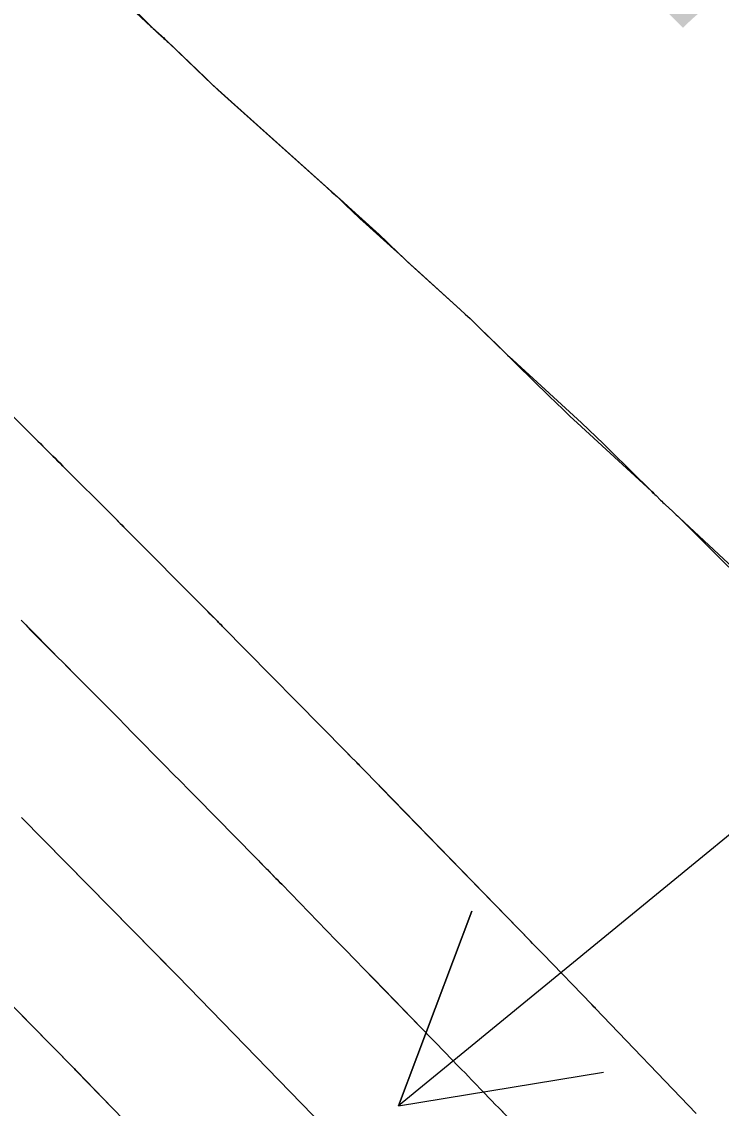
# Model space of a CAD drawing. Extents: x 954385 to 988206, y 1868364 to 1924553.
# Drawn here: x 955877.93 to 955898.11, y 1922853.85 to 1922885.18 of the extents above; entities that cross this region are included whole.
import ezdxf

# ---------------------------------------------------------------- set-up
doc = ezdxf.new("R2010")
doc.units = 0
for name, color, linetype in [('16', 7, 'Continuous'), ('26', 7, 'Continuous'), ('6', 7, 'Continuous'), ('7', 7, 'Continuous'), ('Default', 7, 'Continuous')]:
    doc.layers.add(name, color=color, linetype=linetype)

msp = doc.modelspace()

# ---------------------------------------------------------------- linework, layer by layer
at = {"layer": '16'}
for points in [[(955880.756, 1922885.949), (955881.694, 1922885.005), (955881.707, 1922884.992), (955881.72, 1922884.978), (955881.734, 1922884.965), (955881.748, 1922884.952), (955881.802, 1922884.9), (955881.816, 1922884.887), (955881.83, 1922884.874), (955881.844, 1922884.861), (955881.858, 1922884.849), (955882.03, 1922884.697), (955882.063, 1922884.667), (955882.096, 1922884.637), (955882.128, 1922884.607), (955882.16, 1922884.576), (955883.214, 1922883.565), (955883.402, 1922883.387), (955883.59, 1922883.211), (955883.781, 1922883.036), (955883.972, 1922882.863), (955886.719, 1922880.409), (955886.879, 1922880.266), (955887.038, 1922880.123), (955887.198, 1922879.979), (955887.357, 1922879.836), (955888.14, 1922879.13), (955888.226, 1922879.052), (955888.312, 1922878.973), (955888.397, 1922878.893), (955888.481, 1922878.812), (955888.815, 1922878.488), (955888.899, 1922878.407), (955888.984, 1922878.327), (955889.069, 1922878.247), (955889.155, 1922878.169), (955890.583, 1922876.872), (955890.722, 1922876.745), (955890.86, 1922876.616), (955890.997, 1922876.486), (955891.133, 1922876.355), (955891.673, 1922875.828), (955891.808, 1922875.696), (955891.945, 1922875.566), (955892.082, 1922875.437), (955892.221, 1922875.309), (955894.072, 1922873.61), (955894.286, 1922873.412), (955894.498, 1922873.212), (955894.708, 1922873.01), (955894.917, 1922872.807), (955896.096, 1922871.643), (955896.129, 1922871.611), (955896.162, 1922871.578), (955896.194, 1922871.546), (955896.227, 1922871.514), (955896.358, 1922871.384), (955896.39, 1922871.352), (955896.423, 1922871.32), (955896.457, 1922871.288), (955896.49, 1922871.257), (955896.712, 1922871.052), (955896.76, 1922871.007), (955896.808, 1922870.962), (955896.856, 1922870.918), (955896.904, 1922870.873), (955899.016, 1922868.905)], [(955897.385, 1922853.699), (955894.472, 1922856.735), (955894.439, 1922856.769), (955894.373, 1922856.838), (955892.961, 1922858.3), (955892.932, 1922858.331), (955892.902, 1922858.362), (955892.873, 1922858.392), (955892.843, 1922858.423), (955892.665, 1922858.605), (955892.606, 1922858.666), (955888.299, 1922863.095), (955888.276, 1922863.118), (955888.231, 1922863.164), (955887.748, 1922863.657), (955887.709, 1922863.697), (955887.67, 1922863.736), (955887.631, 1922863.776), (955887.592, 1922863.816), (955887.395, 1922864.015), (955887.278, 1922864.135), (955883.714, 1922867.753), (955883.679, 1922867.787), (955883.645, 1922867.822), (955883.61, 1922867.857), (955883.576, 1922867.892), (955883.369, 1922868.1), (955883.3, 1922868.17), (955880.877, 1922870.608), (955880.851, 1922870.634), (955880.825, 1922870.66), (955880.8, 1922870.685), (955880.774, 1922870.711), (955880.593, 1922870.892), (955880.567, 1922870.918), (955879.12, 1922872.365), (955879.048, 1922872.438), (955878.975, 1922872.51), (955878.903, 1922872.582), (955878.83, 1922872.654), (955878.539, 1922872.943), (955878.394, 1922873.087), (955878.249, 1922873.231), (955874.292, 1922877.156)], [(955892.667, 1922852.841), (955891.687, 1922853.862), (955891.59, 1922853.963), (955891.493, 1922854.064), (955891.396, 1922854.165), (955891.299, 1922854.265), (955890.908, 1922854.67), (955890.812, 1922854.77), (955890.716, 1922854.87), (955890.619, 1922854.969), (955890.523, 1922855.069), (955890.138, 1922855.468), (955890.042, 1922855.568), (955889.945, 1922855.668), (955889.849, 1922855.767), (955889.752, 1922855.866), (955888.092, 1922857.573), (955887.817, 1922857.855), (955887.542, 1922858.137), (955887.268, 1922858.419), (955886.993, 1922858.702), (955885.429, 1922860.31), (955885.388, 1922860.353), (955885.346, 1922860.395), (955885.305, 1922860.437), (955885.264, 1922860.479), (955885.053, 1922860.695), (955884.946, 1922860.804), (955884.803, 1922860.95), (955884.767, 1922860.986), (955884.731, 1922861.023), (955884.696, 1922861.059), (955884.66, 1922861.095), (955882.967, 1922862.813), (955882.742, 1922863.041), (955882.518, 1922863.269), (955882.293, 1922863.497), (955882.068, 1922863.725), (955881.12, 1922864.688), (955880.92, 1922864.891), (955880.72, 1922865.093), (955880.519, 1922865.295), (955880.319, 1922865.497), (955879.415, 1922866.406), (955879.265, 1922866.558), (955879.114, 1922866.709), (955878.964, 1922866.861), (955878.813, 1922867.012), (955878.179, 1922867.65), (955878.045, 1922867.785), (955877.91, 1922867.92)], [(955877.927, 1922862.232), (955881.766, 1922858.336), (955881.802, 1922858.3), (955882.404, 1922857.685), (955882.423, 1922857.665), (955886.975, 1922852.988)], [(955877.843, 1922856.62), (955878.751, 1922855.7), (955878.803, 1922855.647), (955878.854, 1922855.595), (955878.905, 1922855.543), (955878.957, 1922855.491), (955879.239, 1922855.203), (955879.314, 1922855.126), (955879.415, 1922855.023), (955879.44, 1922854.998), (955879.465, 1922854.972), (955879.49, 1922854.946), (955879.515, 1922854.921), (955880.561, 1922853.847)]]:
    msp.add_lwpolyline(points, dxfattribs=at)
at = {"layer": '26'}
msp.add_lwpolyline([(955907.131, 1922868.928), (955888.794, 1922853.919), (955890.915, 1922859.531), (955888.794, 1922853.919), (955894.715, 1922854.888)], dxfattribs=at)
at = {"layer": '6'}
msp.add_lwpolyline([(955876.588, 1922857.894), (955878.752, 1922855.7), (955878.803, 1922855.648), (955878.855, 1922855.596), (955878.906, 1922855.544), (955878.957, 1922855.491), (955879.289, 1922855.151), (955879.439, 1922854.997), (955879.514, 1922854.92), (955882.254, 1922852.103)], dxfattribs=at)
at = {"layer": '7'}
for points in [[(955878.776, 1922887.731), (955881.657, 1922885.04), (955881.69, 1922885.01), (955881.722, 1922884.98), (955881.755, 1922884.95), (955881.788, 1922884.921), (955881.959, 1922884.77), (955881.973, 1922884.757), (955881.988, 1922884.744), (955882.002, 1922884.731), (955882.016, 1922884.718), (955882.071, 1922884.666), (955882.099, 1922884.64), (955882.126, 1922884.614), (955883.219, 1922883.567), (955883.407, 1922883.389), (955883.596, 1922883.212), (955883.786, 1922883.037), (955883.978, 1922882.864), (955886.871, 1922880.276), (955886.955, 1922880.2), (955887.039, 1922880.123), (955887.122, 1922880.045), (955887.204, 1922879.966), (955887.531, 1922879.649), (955887.613, 1922879.57), (955887.696, 1922879.492), (955887.779, 1922879.415), (955887.864, 1922879.338), (955888.662, 1922878.618), (955888.823, 1922878.472), (955888.984, 1922878.327), (955889.145, 1922878.181), (955889.306, 1922878.035), (955890.584, 1922876.872), (955890.723, 1922876.745), (955890.86, 1922876.616), (955890.997, 1922876.486), (955891.132, 1922876.354), (955891.671, 1922875.826), (955891.805, 1922875.694), (955891.94, 1922875.562), (955892.074, 1922875.43), (955892.209, 1922875.297), (955893.14, 1922874.382), (955893.341, 1922874.186), (955893.543, 1922873.992), (955893.747, 1922873.799), (955893.953, 1922873.609), (955896.094, 1922871.64), (955896.127, 1922871.608), (955896.161, 1922871.577), (955896.194, 1922871.545), (955896.227, 1922871.513), (955896.357, 1922871.383), (955896.39, 1922871.351), (955896.423, 1922871.319), (955896.456, 1922871.288), (955896.49, 1922871.257), (955896.714, 1922871.053), (955896.762, 1922871.009), (955896.81, 1922870.964), (955896.857, 1922870.918), (955896.904, 1922870.872), (955898.325, 1922869.453)], [(955874.293, 1922877.157), (955878.249, 1922873.231), (955878.321, 1922873.159), (955878.394, 1922873.087), (955878.467, 1922873.015), (955878.539, 1922872.943), (955878.83, 1922872.654), (955878.903, 1922872.582), (955878.975, 1922872.51), (955879.048, 1922872.438), (955879.12, 1922872.365), (955880.565, 1922870.917), (955880.669, 1922870.814), (955880.772, 1922870.71), (955880.824, 1922870.658), (955880.876, 1922870.606), (955883.299, 1922868.169), (955883.403, 1922868.065), (955883.576, 1922867.891), (955883.61, 1922867.856), (955883.645, 1922867.821), (955883.679, 1922867.787), (955883.714, 1922867.752), (955887.279, 1922864.135), (955887.357, 1922864.055), (955887.436, 1922863.976), (955887.593, 1922863.817), (955887.632, 1922863.777), (955887.671, 1922863.737), (955887.71, 1922863.697), (955887.749, 1922863.657), (955888.23, 1922863.163), (955888.252, 1922863.14), (955888.292, 1922863.099), (955888.298, 1922863.093), (955892.603, 1922858.667), (955892.692, 1922858.575), (955892.841, 1922858.422), (955892.871, 1922858.391), (955892.901, 1922858.361), (955892.93, 1922858.33), (955892.96, 1922858.299), (955894.373, 1922856.838), (955894.447, 1922856.761), (955894.472, 1922856.735), (955897.387, 1922853.699)], [(955877.909, 1922867.919), (955878.044, 1922867.784), (955878.178, 1922867.648), (955878.812, 1922867.011), (955878.963, 1922866.86), (955879.113, 1922866.708), (955879.263, 1922866.557), (955879.414, 1922866.406), (955880.318, 1922865.497), (955880.519, 1922865.295), (955880.72, 1922865.093), (955880.92, 1922864.89), (955881.12, 1922864.687), (955882.069, 1922863.725), (955882.293, 1922863.497), (955882.518, 1922863.269), (955882.743, 1922863.041), (955882.967, 1922862.813), (955884.659, 1922861.095), (955884.695, 1922861.059), (955884.731, 1922861.022), (955884.767, 1922860.986), (955884.802, 1922860.949), (955884.945, 1922860.803), (955884.98, 1922860.766), (955885.016, 1922860.73), (955885.051, 1922860.693), (955885.087, 1922860.657), (955885.263, 1922860.478), (955885.304, 1922860.436), (955885.345, 1922860.393), (955885.387, 1922860.351), (955885.428, 1922860.309), (955886.991, 1922858.701), (955887.266, 1922858.419), (955887.54, 1922858.137), (955887.815, 1922857.855), (955888.089, 1922857.573), (955889.751, 1922855.866), (955889.848, 1922855.766), (955889.945, 1922855.667), (955890.041, 1922855.567), (955890.137, 1922855.468), (955890.523, 1922855.069), (955890.619, 1922854.969), (955890.716, 1922854.869), (955890.812, 1922854.77), (955890.908, 1922854.67), (955891.299, 1922854.265), (955891.396, 1922854.165), (955891.493, 1922854.064), (955891.59, 1922853.963), (955891.687, 1922853.862), (955892.668, 1922852.841)], [(955877.927, 1922862.231), (955881.74, 1922858.359), (955881.796, 1922858.303), (955882.047, 1922858.047), (955882.403, 1922857.684), (955882.421, 1922857.665), (955886.975, 1922852.987)]]:
    msp.add_lwpolyline(points, dxfattribs=at)
at = {"layer": 'Default'}
msp.add_arc((955068.332, 1922107.114), 1145.916, 31.460692, 46.414195, dxfattribs=at)

# ---------------------------------------------------------------- texts
at = {"layer": '16'}
msp.add_text('570', height=6, rotation=314.9851, dxfattribs=at).set_placement((955892.319, 1922889.691))

doc.saveas('drawing.dxf')
